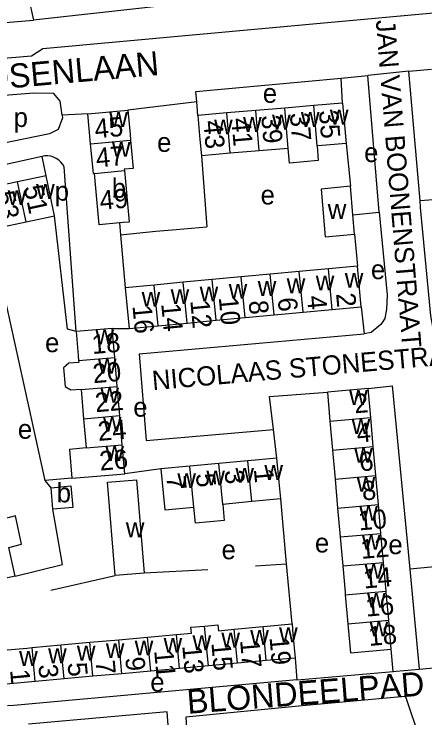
# Model space of a CAD drawing. Extents: x 159294 to 161936, y 384538 to 386517.
# Drawn here: x 160840.4 to 160925.8, y 385473.9 to 385620.1 of the extents above; entities that cross this region are included whole.
import ezdxf

# ---------------------------------------------------------------- set-up
doc = ezdxf.new("R2010")
doc.units = 0
for name, color, linetype in [('BLT_Basislijn', 7, 'Continuous'), ('BLT_Bebouwing', 7, 'Continuous'), ('BLT_Centroide', 7, 'Continuous'), ('BLT_Huisnummer', 7, 'Continuous'), ('BLT_Huisnummer_ tussenligend', 7, 'Continuous'), ('BLT_Onderverdeling_panden', 7, 'Continuous'), ('BLT_Straatnaam', 7, 'Continuous'), ('BLT_Straatnaam_verkleind', 7, 'Continuous')]:
    doc.layers.add(name, color=color, linetype=linetype)

msp = doc.modelspace()

# ---------------------------------------------------------------- linework, layer by layer
at = {"layer": 'BLT_Basislijn'}
for p, q in [((160870.05, 385621.67), (160844.46, 385618.86)), ((160922.43, 385608.24), (160913.92, 385607.32)), ((160908.39, 385606.82), (160913.92, 385607.32)), ((160908.67, 385601.61), (160908.39, 385606.82)), ((160916.28, 385578.95), (160913.92, 385607.32)), ((160878.38, 385601.89), (160864.07, 385600.13)), ((160878.61, 385599.05), (160878.38, 385601.89)), ((160855.76, 385599.37), (160850.4, 385599.08)), ((160909.38, 385593.23), (160910.28, 385584.32)), ((160879.32, 385590.67), (160880.46, 385575.87)), ((160853.31, 385554.16), (160850.82, 385588.36)), ((160929.45, 385581.67), (160924.75, 385581.27)), ((160910.8, 385578.43), (160916.28, 385578.95)), ((160862.35, 385576.72), (160862.56, 385574.24)), ((160862.56, 385574.24), (160863.51, 385563.25)), ((160911.15, 385574.41), (160911.72, 385567.76)), ((160912.51, 385559.3), (160913.12, 385553.69)), ((160860.81, 385554.8), (160864.3, 385554.79)), ((160866.43, 385549.5), (160913.12, 385553.69)), ((160866.43, 385549.5), (160867.85, 385531.54)), ((160867.85, 385531.54), (160894.28, 385533.81)), ((160895.01, 385527.83), (160894.28, 385533.81)), ((160870.94, 385525.59), (160863.4, 385524.59)), ((160852.44, 385523.65), (160846.89, 385523.16)), ((160897.02, 385505.91), (160895.8, 385519.36)), ((160948.13, 385507.1), (160922.59, 385504.79)), ((160890.55, 385505.46), (160897.02, 385505.91)), ((160898.16, 385493.39), (160897.02, 385505.91)), ((160880.66, 385504.64), (160867.44, 385503.96)), ((160922.59, 385504.79), (160924.53, 385484)), ((160848.05, 385500.42), (160861.45, 385503.47)), ((160919.18, 385483.51), (160918.76, 385488.14)), ((160898.79, 385486.31), (160899.18, 385481.76))]:
    msp.add_line(p, q, dxfattribs=at)
for points in [[(160807.3, 385608.31), (160844.07, 385611.44), (160846.38, 385612.95), (161017, 385628.61), (161017.76, 385628.48), (161020.02, 385627.15), (161023.27, 385627.88), (161025.59, 385630.23), (161025.91, 385631.03), (161025.98, 385635.54), (161019.98, 385700)], [(160922.43, 385608.24), (160927.14, 385608.64)], [(160924.75, 385581.27), (160922.43, 385608.24)], [(160878.38, 385601.89), (160878.2, 385604.02), (160908.39, 385606.82)], [(160850.4, 385599.08), (160850.03, 385602.02), (160848.7, 385603.58), (160844.5, 385603.68), (160826.97, 385602.28)], [(160850.4, 385599.08), (160850.5, 385598.54), (160849.56, 385596.14), (160847.78, 385595.22), (160829.49, 385591.48)], [(160846.26, 385590.54), (160817.2, 385584.06), (160816.7, 385583.91)], [(160850.82, 385588.36), (160850.53, 385588.86), (160850.15, 385589.33), (160849.71, 385589.75), (160849.19, 385590.11), (160848.63, 385590.38), (160848.03, 385590.57), (160847.42, 385590.67), (160846.82, 385590.68), (160846.26, 385590.54)], [(160847.07, 385586.49), (160846.26, 385590.54)], [(160931.92, 385555.56), (160927.41, 385555.21), (160926.99, 385557.4), (160924.87, 385579.92), (160924.75, 385581.27)], [(160916.28, 385578.95), (160917.9, 385561.76), (160917.8, 385558.8), (160917.44, 385556.84), (160916.57, 385555.64), (160914.58, 385553.97), (160913.12, 385553.69)], [(160853.31, 385554.16), (160851.54, 385554.64), (160848.85, 385578.19)], [(160874.12, 385575.34), (160880.46, 385575.87)], [(160862.56, 385574.24), (160869.87, 385574.98), (160874.12, 385575.34)], [(160846.89, 385523.16), (160837.8, 385564.47), (160827.8, 385562.36)], [(160913.98, 385542.31), (160918.94, 385542.89), (160922.59, 385504.79)], [(160894.28, 385533.81), (160893.45, 385540.62), (160905.5, 385541.54)], [(160848.14, 385521.7), (160846.89, 385523.16)], [(160840.63, 385503.35), (160850.46, 385505.77), (160848.46, 385517.22)], [(160924.53, 385484), (160925.29, 385484.07), (160973.44, 385488.47)], [(160899.18, 385481.76), (160900.04, 385481.84), (160919.18, 385483.51)], [(160919.18, 385483.51), (160919.75, 385483.56), (160924.53, 385484)], [(160899.18, 385481.76), (160840.35, 385476.46), (160839.07, 385476.34)], [(160900.28, 385476.34), (160876.08, 385474.03), (160876.54, 385467.53), (160876.91, 385467.05), (160924.61, 385469.82), (160921.89, 385478.04), (160921.57, 385478.31), (160900.28, 385476.34)], [(160873.12, 385462.95), (160872.23, 385475.13), (160843.41, 385472.58)]]:
    msp.add_lwpolyline(points, dxfattribs=at)
at = {"layer": 'BLT_Bebouwing'}
for p, q in [((160837.91, 385649.73), (160844.46, 385618.86)), ((160896.64, 385600.58), (160890.63, 385600.07)), ((160902.66, 385601.09), (160896.64, 385600.58)), ((160908.67, 385601.61), (160902.66, 385601.09)), ((160908.67, 385601.61), (160909.38, 385593.23)), ((160855.76, 385599.37), (160864.07, 385600.13)), ((160856.32, 385593.18), (160855.76, 385599.37)), ((160884.62, 385599.56), (160878.61, 385599.05)), ((160890.63, 385600.07), (160884.62, 385599.56)), ((160891.35, 385591.69), (160885.33, 385591.18)), ((160897.36, 385592.2), (160891.35, 385591.69)), ((160885.33, 385591.18), (160879.32, 385590.67)), ((160847.07, 385586.49), (160841.16, 385585.23)), ((160848.85, 385578.19), (160847.07, 385586.49)), ((160841.16, 385585.23), (160835.25, 385583.96)), ((160910.8, 385578.43), (160910.28, 385584.32)), ((160842.94, 385576.92), (160848.85, 385578.19)), ((160911.15, 385574.41), (160910.8, 385578.43)), ((160837.02, 385575.66), (160842.94, 385576.92)), ((160905.7, 385567.2), (160899.67, 385566.64)), ((160911.72, 385567.76), (160905.7, 385567.2)), ((160912.51, 385559.3), (160911.72, 385567.76)), ((160887.62, 385565.51), (160881.59, 385564.94)), ((160893.64, 385566.07), (160887.62, 385565.51)), ((160899.67, 385566.64), (160893.64, 385566.07)), ((160875.56, 385564.38), (160869.53, 385563.81)), ((160869.53, 385563.81), (160863.51, 385563.25)), ((160863.51, 385563.25), (160864.3, 385554.79)), ((160894.43, 385557.61), (160900.46, 385558.17)), ((160900.46, 385558.17), (160906.49, 385558.74)), ((160906.49, 385558.74), (160912.51, 385559.3)), ((160882.38, 385556.48), (160888.41, 385557.04)), ((160888.41, 385557.04), (160894.43, 385557.61)), ((160864.3, 385554.79), (160870.33, 385555.35)), ((160870.33, 385555.35), (160876.35, 385555.91)), ((160876.35, 385555.91), (160882.38, 385556.48)), ((160860.81, 385554.8), (160853.31, 385554.16)), ((160861.33, 385548.76), (160860.81, 385554.8)), ((160861.85, 385542.72), (160861.33, 385548.76)), ((160854.34, 385542.07), (160854.86, 385536.03)), ((160862.36, 385536.67), (160861.85, 385542.72)), ((160913.98, 385542.31), (160905.5, 385541.54)), ((160914.51, 385536.27), (160913.98, 385542.31)), ((160905.5, 385541.54), (160906.03, 385535.52)), ((160862.88, 385530.63), (160862.36, 385536.67)), ((160915.04, 385530.26), (160914.51, 385536.27)), ((160854.86, 385536.03), (160855.38, 385529.99)), ((160906.03, 385535.52), (160906.56, 385529.51)), ((160863.4, 385524.59), (160862.88, 385530.63)), ((160915.57, 385524.24), (160915.04, 385530.26)), ((160906.56, 385529.51), (160907.1, 385523.49)), ((160895.01, 385527.83), (160889, 385527.27)), ((160876.96, 385526.15), (160870.94, 385525.59)), ((160882.98, 385526.71), (160876.96, 385526.15)), ((160889, 385527.27), (160882.98, 385526.71)), ((160907.1, 385523.49), (160907.63, 385517.47)), ((160916.1, 385518.22), (160915.57, 385524.24)), ((160889.79, 385518.8), (160883.77, 385518.24)), ((160895.8, 385519.36), (160889.79, 385518.8)), ((160907.63, 385517.47), (160908.16, 385511.46)), ((160916.63, 385512.2), (160916.1, 385518.22)), ((160908.16, 385511.46), (160908.69, 385505.44)), ((160917.16, 385506.19), (160916.63, 385512.2)), ((160840.63, 385503.35), (160839.35, 385509.26)), ((160908.69, 385505.44), (160909.17, 385500)), ((160917.69, 385500.17), (160917.16, 385506.19)), ((160867.44, 385503.96), (160861.45, 385503.47)), ((160909.17, 385500), (160909.22, 385499.42)), ((160917.71, 385500), (160917.69, 385500.17)), ((160918.23, 385494.15), (160917.71, 385500)), ((160909.22, 385499.42), (160909.75, 385493.41)), ((160918.76, 385488.14), (160918.23, 385494.15)), ((160886.16, 385492.3), (160892.16, 385492.84)), ((160892.16, 385492.84), (160898.16, 385493.39)), ((160868.17, 385490.66), (160874.16, 385491.2)), ((160850.17, 385489.02), (160856.17, 385489.57)), ((160856.17, 385489.57), (160862.17, 385490.11)), ((160862.17, 385490.11), (160868.17, 385490.66)), ((160844.17, 385488.48), (160850.17, 385489.02)), ((160886.8, 385485.22), (160880.8, 385484.68)), ((160892.8, 385485.77), (160886.8, 385485.22)), ((160898.79, 385486.31), (160892.8, 385485.77)), ((160868.81, 385483.59), (160862.81, 385483.05)), ((160874.8, 385484.14), (160868.81, 385483.59)), ((160880.8, 385484.68), (160874.8, 385484.14)), ((160850.81, 385481.96), (160844.81, 385481.42)), ((160856.81, 385482.51), (160850.81, 385481.96)), ((160862.81, 385483.05), (160856.81, 385482.51)), ((160844.81, 385481.42), (160838.82, 385480.88))]:
    msp.add_line(p, q, dxfattribs=at)
for points in [[(160812.93, 385673.08), (160800.17, 385670.23), (160806.16, 385643.28), (160813.99, 385645.02), (160814.8, 385641.26), (160806.69, 385636.88), (160807.94, 385631.3), (160808.79, 385631.5), (160812.22, 385616.11), (160844.46, 385618.86)], [(160864.07, 385600.13), (160864.52, 385595.15), (160864.63, 385593.94)], [(160878.61, 385599.05), (160879.03, 385594.07), (160879.32, 385590.67)], [(160857.13, 385587.01), (160856.89, 385586.99), (160856.32, 385593.18)], [(160864.63, 385593.94), (160865.16, 385588.03), (160863.3, 385587.86), (160863.33, 385587.58)], [(160909.38, 385593.23), (160904.4, 385592.8), (160903.37, 385592.71)], [(160903.37, 385592.71), (160903.58, 385589.66), (160897.6, 385589.16), (160897.36, 385592.2)], [(160863.33, 385587.58), (160864.3, 385576.9), (160863.08, 385576.79), (160862.35, 385576.72)], [(160862.35, 385576.72), (160858.1, 385576.34), (160857.13, 385587.01)], [(160910.28, 385584.32), (160904.21, 385583.75), (160905.07, 385573.82), (160911.15, 385574.41)], [(160881.59, 385564.94), (160875.56, 385564.38)], [(160853.31, 385554.16), (160853.74, 385549.18), (160853.83, 385548.11)], [(160853.83, 385548.11), (160853.86, 385547.74), (160851.77, 385547.56), (160850.7, 385546.59), (160851.04, 385542.7), (160852.2, 385542), (160854.33, 385542.19), (160854.34, 385542.07)], [(160855.38, 385529.99), (160851.92, 385529.66), (160852.44, 385523.65)], [(160895.8, 385519.36), (160895.48, 385522.85), (160895.01, 385527.83)], [(160852.44, 385523.65), (160858.42, 385524.16), (160863.4, 385524.59)], [(160870.94, 385525.59), (160871.4, 385520.61), (160871.73, 385517.11), (160877.75, 385517.67)], [(160861.45, 385503.47), (160859.84, 385522.83), (160865.83, 385523.33), (160867.44, 385503.96)], [(160848.14, 385521.7), (160852.21, 385522.11), (160852.62, 385517.59), (160848.46, 385517.22)], [(160848.46, 385517.22), (160848.14, 385521.7)], [(160883.77, 385518.24), (160884.08, 385514.87), (160878.11, 385514.31), (160877.75, 385517.67)], [(160839.35, 385509.26), (160841.98, 385509.98), (160840.7, 385515.85), (160838.06, 385515.16)], [(160840.63, 385503.35), (160837.12, 385502.58), (160832.23, 385501.52)], [(160874.16, 385491.2), (160877.25, 385491.49), (160877.14, 385492.69), (160880, 385492.95)], [(160880, 385492.95), (160882.74, 385493.2), (160882.85, 385491.99), (160886.16, 385492.3)], [(160898.16, 385493.39), (160898.34, 385491.29), (160898.79, 385486.31)], [(160909.75, 385493.41), (160910.28, 385487.39), (160918.76, 385488.14)], [(160838.82, 385480.88), (160838.17, 385487.91), (160843.15, 385488.39), (160844.17, 385488.48)]]:
    msp.add_lwpolyline(points, dxfattribs=at)
at = {"layer": 'BLT_Onderverdeling_panden'}
for p, q in [((160897.36, 385592.2), (160896.64, 385600.58)), ((160903.37, 385592.71), (160902.66, 385601.09)), ((160885.33, 385591.18), (160884.62, 385599.56)), ((160891.35, 385591.69), (160890.63, 385600.07)), ((160856.32, 385593.18), (160864.63, 385593.94)), ((160857.13, 385587.01), (160863.33, 385587.58)), ((160842.94, 385576.92), (160841.16, 385585.23)), ((160906.49, 385558.74), (160905.7, 385567.2)), ((160888.41, 385557.04), (160887.62, 385565.51)), ((160894.43, 385557.61), (160893.64, 385566.07)), ((160900.46, 385558.17), (160899.67, 385566.64)), ((160876.35, 385555.91), (160875.56, 385564.38)), ((160882.38, 385556.48), (160881.59, 385564.94)), ((160870.33, 385555.35), (160869.53, 385563.81)), ((160853.83, 385548.11), (160861.33, 385548.76)), ((160854.34, 385542.07), (160861.85, 385542.72)), ((160854.86, 385536.03), (160862.36, 385536.67)), ((160906.03, 385535.52), (160914.51, 385536.27)), ((160855.38, 385529.99), (160862.88, 385530.63)), ((160906.56, 385529.51), (160915.04, 385530.26)), ((160877.75, 385517.67), (160876.96, 385526.15)), ((160883.77, 385518.24), (160882.98, 385526.71)), ((160889.79, 385518.8), (160889, 385527.27)), ((160907.1, 385523.49), (160915.57, 385524.24)), ((160907.63, 385517.47), (160916.1, 385518.22)), ((160908.16, 385511.46), (160916.63, 385512.2)), ((160908.69, 385505.44), (160917.16, 385506.19)), ((160909.22, 385499.42), (160917.69, 385500.17)), ((160909.75, 385493.41), (160918.23, 385494.15)), ((160880.8, 385484.68), (160880, 385492.95)), ((160886.8, 385485.22), (160886.16, 385492.3)), ((160892.8, 385485.77), (160892.16, 385492.84)), ((160874.8, 385484.14), (160874.16, 385491.2)), ((160856.81, 385482.51), (160856.17, 385489.57)), ((160862.81, 385483.05), (160862.17, 385490.11)), ((160868.81, 385483.59), (160868.17, 385490.66)), ((160844.81, 385481.42), (160844.17, 385488.48)), ((160850.81, 385481.96), (160850.17, 385489.02))]:
    msp.add_line(p, q, dxfattribs=at)

# ---------------------------------------------------------------- texts
at = {"layer": 'BLT_Centroide'}
for s, p in [('e', (160892.09, 385601.67)), ('p', (160840.34, 385596.65)), ('w', (160860.19, 385596.66)), ('w', (160894, 385596.12)), ('w', (160900, 385596.66)), ('w', (160906.02, 385597.16)), ('w', (160881.97, 385595.12)), ('w', (160887.98, 385595.62)), ('e', (160870.13, 385591.48)), ('w', (160860.75, 385590.47)), ('e', (160913.13, 385589.36)), ('b', (160860.72, 385581.95)), ('w', (160845, 385581.72)), ('p', (160848.87, 385581.34)), ('w', (160839.09, 385580.44)), ('e', (160891.63, 385580.54)), ('w', (160905.57, 385577.55)), ('e', (160914.54, 385565.03)), ('w', (160903.08, 385562.69)), ('w', (160909.11, 385563.25)), ('w', (160885, 385560.98)), ('w', (160891.03, 385561.55)), ('w', (160897.05, 385562.11)), ('w', (160872.94, 385559.86)), ('w', (160878.97, 385560.42)), ('w', (160866.92, 385559.3)), ('w', (160857.32, 385551.47)), ('e', (160846.86, 385549.86)), ('w', (160857.84, 385545.41)), ('w', (160858.35, 385539.38)), ('w', (160910.01, 385538.91)), ('e', (160865.19, 385536.46)), ('w', (160858.88, 385533.34)), ('e', (160841.22, 385531.87)), ('w', (160910.54, 385532.88)), ('w', (160859.39, 385527.28)), ('w', (160911.07, 385526.88)), ('w', (160886.39, 385522.75)), ('w', (160892.41, 385523.31)), ('w', (160874.34, 385521.62)), ('w', (160880.36, 385522.19)), ('w', (160911.59, 385520.84)), ('b', (160849.28, 385518.65)), ('w', (160912.12, 385514.84)), ('w', (160863.64, 385511.41)), ('e', (160902.91, 385508.24)), ('w', (160912.66, 385508.81)), ('e', (160883.52, 385506.83)), ('e', (160918.16, 385507.89)), ('w', (160913.19, 385502.81)), ('w', (160913.72, 385496.78)), ('w', (160914.26, 385490.78)), ('w', (160895.47, 385489.58)), ('w', (160877.48, 385487.94)), ('w', (160883.48, 385488.48)), ('w', (160889.48, 385489.03)), ('w', (160859.48, 385486.31)), ('w', (160865.48, 385486.84)), ('w', (160871.48, 385487.41)), ('w', (160847.5, 385485.22)), ('w', (160853.48, 385485.77)), ('w', (160841.48, 385484.67)), ('e', (160868.72, 385479.32))]:
    msp.add_text(s, height=4, dxfattribs=at).set_placement(p)
at = {"layer": 'BLT_Huisnummer'}
for s, rotation, p in [('39', 274.8649, (160891.75, 385598.99)), ('35', 274.8649, (160903.73, 385600.02)), ('45', 5.1876, (160857.32, 385594.27)), ('43', 274.8649, (160879.73, 385597.88)), ('51', 282.0919, (160842.4, 385584.17)), ('49', 5.1975, (160858.36, 385579.39)), ('10', 275.3483, (160882.93, 385561.24)), ('6', 275.3483, (160895.17, 385561.08)), ('2', 275.3483, (160907.29, 385562.01)), ('16', 275.3483, (160865.01, 385559.47)), ('18', 4.8989, (160856.73, 385549.46)), ('22', 4.8989, (160857.38, 385537.37)), ('2', 5.0505, (160911.21, 385537.14)), ('26', 4.8989, (160858.3, 385525.23)), ('6', 5.0505, (160912.27, 385525.07)), ('1', 275.328, (160890.22, 385525.53)), ('7', 275.3366, (160872.04, 385524.04)), ('10', 5.0505, (160912.07, 385512.8)), ('14', 5.0505, (160913.11, 385500.73)), ('18', 5.0505, (160914.16, 385488.8)), ('19', 275.174, (160893.47, 385490.6)), ('13', 275.1769, (160875.35, 385488.84)), ('9', 275.1783, (160863.51, 385486.39)), ('5', 275.1717, (160851.52, 385485.26)), ('1', 275.2664, (160839.59, 385483.82))]:
    msp.add_text(s, height=4, rotation=rotation, dxfattribs=at).set_placement(p)
at = {"layer": 'BLT_Huisnummer_ tussenligend'}
for s, rotation, p in [('37', 274.8649, (160897.69, 385599.5)), ('41', 274.8649, (160885.54, 385598.4)), ('47', 5.1876, (160857.58, 385588.23)), ('53', 282.0919, (160836.47, 385582.93)), ('4', 275.3483, (160901.25, 385561.49)), ('14', 275.3483, (160870.98, 385559.9)), ('12', 275.3483, (160877.02, 385560.56)), ('8', 275.3483, (160889.13, 385560.47)), ('20', 4.8989, (160856.9, 385543.4)), ('24', 4.8989, (160857.97, 385531.4)), ('4', 5.0505, (160911.73, 385531.03)), ('5', 275.328, (160878.17, 385524.57)), ('3', 275.328, (160884.14, 385525.24)), ('8', 5.0505, (160912.81, 385519.03)), ('12', 5.0505, (160912.55, 385506.89)), ('16', 5.0505, (160913.58, 385494.89)), ('17', 275.1769, (160887.35, 385489.99)), ('15', 275.1769, (160881.39, 385489.44)), ('11', 275.1783, (160869.52, 385487.84)), ('3', 275.2664, (160845.46, 385484.87)), ('7', 275.1717, (160857.33, 385485.71))]:
    msp.add_text(s, height=4, rotation=rotation, dxfattribs=at).set_placement(p)
at = {"layer": 'BLT_Straatnaam'}
for s, rotation, p in [('THORVALDSENLAAN', 5.0822, (160803.33, 385601.46)), ('BLONDEELPAD', 4.4459, (160876.52, 385474.71))]:
    msp.add_text(s, height=5, rotation=rotation, dxfattribs=at).set_placement(p)
at = {"layer": 'BLT_Straatnaam_verkleind'}
for s, height, rotation, p in [('JAN VAN BOONENSTRAAT', 3.9999, 274.6256, (160915.55, 385618.81)), ('NICOLAAS STONESTRAAT', 4, 4.976, (160869.25, 385541.96))]:
    msp.add_text(s, height=height, rotation=rotation, dxfattribs=at).set_placement(p)

doc.saveas('drawing.dxf')
